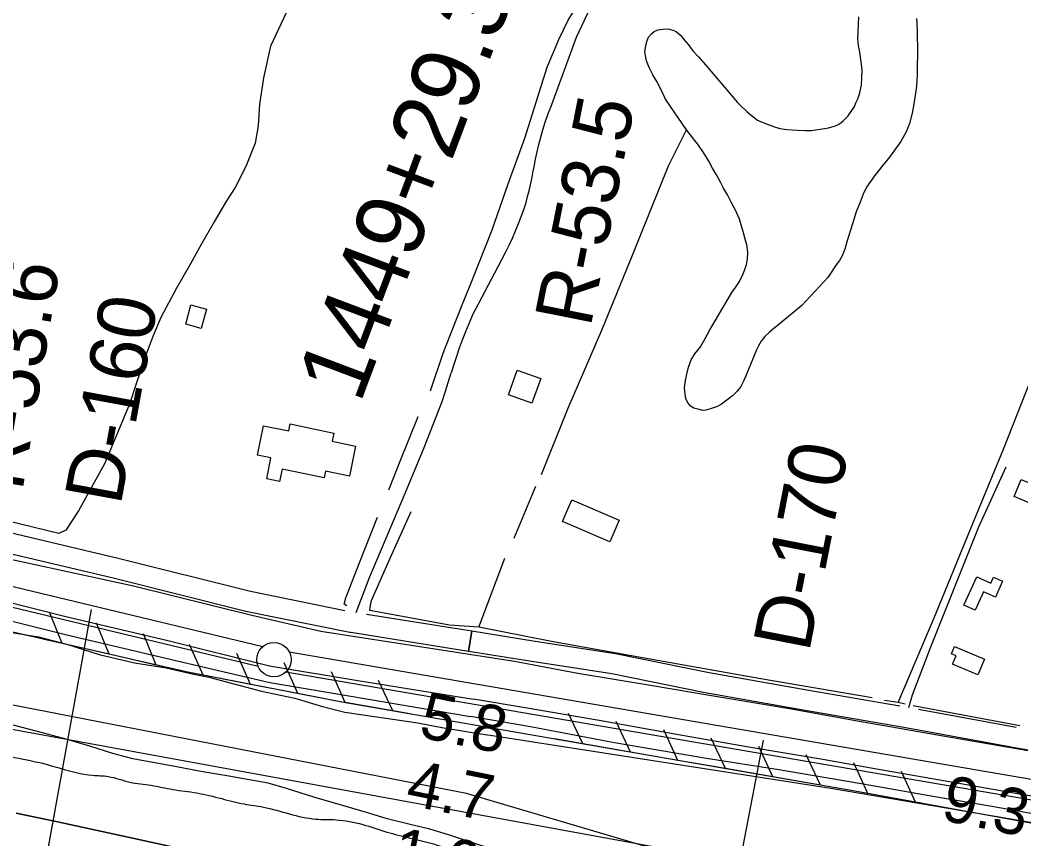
# Model space of a CAD drawing. Extents: x 3734862 to 3772949, y 391520 to 417239.
# Drawn here: x 3747464 to 3748915, y 406334 to 407522 of the extents above; entities that cross this region are included whole.
import ezdxf

# ---------------------------------------------------------------- set-up
doc = ezdxf.new("R2010")
doc.units = 0
for name, color, linetype in [('V-BLDG-OTLN', 7, 'Continuous'), ('V-FLOD-BASE', 7, 'Continuous'), ('V-LEVE-TOET', 7, 'Continuous'), ('V-RIVR-EDGE', 7, 'Continuous'), ('V-RIVR-RANG', 7, 'Continuous'), ('V-RIVR-RANG-IDEN', 7, 'Continuous'), ('V-ROAD-CNTR', 7, 'Continuous'), ('V-RRAP-FSHR', 7, 'Continuous'), ('V-SITE-VEGE', 7, 'Continuous'), ('V-SURV-IDEN', 7, 'Continuous'), ('V-SURV-LINE', 7, 'Continuous'), ('V-TOPO-DPTH', 7, 'Continuous'), ('V-TOPO-MINR', 7, 'Continuous'), ('V-TOPO-SHOR', 7, 'Continuous'), ('V-TOPO-WATR', 7, 'Continuous')]:
    doc.layers.add(name, color=color, linetype=linetype)

msp = doc.modelspace()

# ---------------------------------------------------------------- linework, layer by layer
at = {"layer": 'V-BLDG-OTLN'}
for points in [[(3747704.3, 407081), (3747711.7, 407108.9), (3747734.4, 407102.8), (3747726.9, 407074.7)], [(3748172.6, 406978.2), (3748185.4, 407014.3), (3748219.6, 407002.2), (3748206.8, 406966.1)], [(3747942.1, 406860.3), (3747907.2, 406867.5), (3747905.2, 406858), (3747844.2, 406870.6), (3747840.5, 406852.7), (3747821.8, 406856.6), (3747828, 406886.7), (3747808.4, 406890.7), (3747817.2, 406933.5), (3747854, 406925.9), (3747856.1, 406936), (3747919.3, 406922.9), (3747916.8, 406911), (3747950.9, 406903.9)], [(3748916.9, 406855.4), (3748956.1, 406839.1), (3748953.1, 406831.9), (3748957.4, 406830.1), (3748952.1, 406817.4), (3748944, 406820.8), (3748941.9, 406816), (3748906.6, 406830.7)], [(3748319.8, 406764.9), (3748251.2, 406794.7), (3748264.8, 406826.1), (3748333.5, 406796.3)], [(3748833.7, 406673), (3748852.3, 406714.4), (3748873, 406705.1), (3748876.8, 406713.6), (3748889.8, 406707.8), (3748879.4, 406684.6), (3748862.3, 406692.3), (3748850.2, 406665.6)], [(3748854.1, 406571.9), (3748817.1, 406587.3), (3748822.3, 406599.7), (3748815.8, 406602.4), (3748820.2, 406612.9), (3748863.7, 406594.8)]]:
    msp.add_lwpolyline(points, close=True, dxfattribs=at)
at = {"layer": 'V-FLOD-BASE'}
msp.add_line((3747951.4, 406564.2), (3748121.9, 406536.8), dxfattribs=at)
for points in [[(3747382.1, 406693.9), (3747528.3, 406657.1), (3747678.2, 406621.7), (3747825.9, 406585.1), (3747951.4, 406564.2)], [(3749007.9, 406383.2), (3748914.4, 406398.7), (3748829.2, 406413.7), (3748709.7, 406434.4), (3748629, 406448.9), (3748518.8, 406467.6), (3748419.5, 406484.9), (3748304.3, 406505.9), (3748200, 406523.7), (3748121.9, 406536.8)]]:
    msp.add_lwpolyline(points, dxfattribs=at)
at = {"layer": 'V-LEVE-TOET'}
for points in [[(3748118.9, 406600.9), (3747900.2, 406634.8), (3747800.2, 406658.3), (3747628.3, 406700.7), (3747382.5, 406753.7), (3747177.3, 406807), (3746912.6, 406872.9), (3746678.1, 406926.9), (3746452.8, 406981.3), (3746252.7, 407027.4), (3746067, 407073.4), (3745981.8, 407098), (3745767.5, 407172.9), (3745582.4, 407236.4), (3745417.2, 407293.6), (3745233.6, 407358.6), (3745015.7, 407439.2), (3744820.8, 407508.9), (3744616.2, 407582.8), (3744529.6, 407612), (3744474.1, 407623.5), (3744215.9, 407644.2), (3744095.8, 407661.7)], [(3747317, 406683.5), (3747529.9, 406630.6), (3747683.9, 406594), (3747826.5, 406561), (3747915.3, 406545.7), (3748117.4, 406511.4)], [(3749664.8, 406309.7), (3749566.1, 406333.1), (3749452.5, 406357.8), (3749328.4, 406383), (3749209.2, 406405.9), (3749060.9, 406436.4), (3748941.3, 406459.1), (3748814.6, 406480.8), (3748679.1, 406504.5), (3748580.4, 406522.7), (3748467.3, 406541.5), (3748379.1, 406556.3), (3748273.2, 406573.8), (3748181.3, 406591.1), (3748118.9, 406600.9)], [(3748974.4, 406363.1), (3748874.5, 406381), (3748791.8, 406395.1), (3748687.7, 406413.4), (3748565, 406434.2), (3748460.1, 406450.6), (3748326.6, 406473.4), (3748204.7, 406496.5), (3748117.4, 406511.4)]]:
    msp.add_lwpolyline(points, dxfattribs=at)
at = {"layer": 'V-RIVR-EDGE'}
msp.add_spline([(3746931.7, 406550.4), (3746966.5, 406541.2), (3747000.3, 406533.5), (3747028.4, 406531.1), (3747049.2, 406530.6), (3747079.9, 406527.4), (3747121, 406521.9), (3747141.4, 406516.4), (3747167.6, 406506.4), (3747191.1, 406503.1), (3747219.1, 406497.2), (3747265.7, 406490.3), (3747293.2, 406486.2), (3747333.4, 406477.9), (3747365.5, 406463.8), (3747391.7, 406462), (3747413.4, 406460.5), (3747443.7, 406454.6), (3747492.5, 406444.5), (3747522.3, 406436.3), (3747568.9, 406426.3), (3747592.4, 406424.4), (3747623.1, 406416.2), (3747654.3, 406411.6), (3747685.5, 406405.6), (3747720.3, 406400.6), (3747756.5, 406392.3), (3747789, 406384.6), (3747817, 406380), (3747892.9, 406362.6), (3747922.3, 406361.6), (3747961.2, 406354.7), (3747996.4, 406343.8), (3748029.4, 406335.1), (3748075.1, 406323.3), (3748106.7, 406312.8), (3748130.6, 406304.1), (3748172.6, 406292.3), (3748240.4, 406277.2), (3748299.6, 406266.6), (3748356.6, 406256.6), (3748411.7, 406249.2), (3748447.9, 406247.7), (3748494.5, 406240.8), (3748519.8, 406230.8), (3748547.3, 406222.6), (3748571.3, 406220.8), (3748597.5, 406211.6), (3748627.8, 406208), (3748668.4, 406202), (3748718.6, 406189.6), (3748775.5, 406175.9), (3748839.3, 406164), (3748879, 406152.2), (3748973.5, 406125.3), (3749053.4, 406102.9), (3749137.9, 406082.8), (3749198.9, 406068.6), (3749236, 406058.6), (3749302, 406039.4), (3749349, 406026.2), (3749388.7, 406021.1), (3749433.5, 406017.9), (3749464.3, 406022.8), (3749481.9, 406024.1), (3749498.6, 406024), (3749517.6, 406018.6), (3749535.7, 406007.7), (3749563.6, 405977.8), (3749586.1, 405945.1), (3749596, 405927.5), (3749604.2, 405914.3), (3749617.2, 405907.1), (3749630.4, 405903.9), (3749645.3, 405906.1), (3749665.6, 405909.2), (3749678.7, 405908.7), (3749695, 405905.5), (3749706.3, 405898.7), (3749720.7, 405886.5), (3749732.5, 405871.5), (3749738.7, 405854.8), (3749753.2, 405846.2), (3749774, 405842), (3749792.1, 405842), (3749813.3, 405838.8), (3749847.7, 405834.2), (3749885.6, 405825.5), (3749900.1, 405826.4), (3749915.5, 405827.2), (3749934.5, 405825.8), (3749947.6, 405819), (3749970.6, 405799), (3749987.3, 405784.1), (3750009.8, 405773.6), (3750059.5, 405759.9), (3750107, 405745.8), (3750154, 405729.4), (3750199.6, 405709), (3750231.7, 405693), (3750274.6, 405679.8), (3750310.7, 405673), (3750392.1, 405645.6), (3750475.2, 405615.1), (3750529.8, 405598.7), (3750581.4, 405585), (3750627, 405575.9), (3750680.8, 405565.3), (3750753.5, 405551.1), (3750814.6, 405541.5), (3750862, 405533.2), (3750908.6, 405520.5), (3750940.2, 405509.1), (3751006.2, 405492.6), (3751057.7, 405483), (3751104.2, 405473.9), (3751120.9, 405467.5), (3751139, 405460.2), (3751152.1, 405459.7), (3751173.4, 405464.2), (3751184.7, 405472.8), (3751191.5, 405488.6), (3751201.5, 405494.9), (3751211.4, 405495.3), (3751247.6, 405482.1), (3751275.2, 405477.5), (3751308.6, 405471.5), (3751332.1, 405471), (3751351.6, 405477.8), (3751362.9, 405490.8), (3751371.6, 405512.1), (3751377.4, 405519.3), (3751384.7, 405520.2), (3751391.5, 405520.2), (3751395.5, 405510.7), (3751412.9, 405429.2), (3751420.1, 405404.8), (3751435.9, 405384.9), (3751452.2, 405375.8), (3751476.1, 405370.3), (3751504.6, 405369.3), (3751526.7, 405372), (3751559.3, 405380), (3751596, 405393.5), (3751605.9, 405397.1), (3751625.8, 405394.3), (3751637.1, 405390.7), (3751648.4, 405390.7), (3751658.8, 405393.4), (3751667.4, 405398.8), (3751681.5, 405412.7), (3751695.1, 405426.3), (3751707.7, 405426.7), (3751725.8, 405423.9), (3751730.8, 405416.7), (3751734.3, 405395.9), (3751740.2, 405377.3), (3751752.8, 405362.8), (3751765.9, 405348.8), (3751785.7, 405336.1), (3751805.2, 405331), (3751839.5, 405323.3), (3751857.6, 405320.1), (3751873, 405313.2), (3751892.4, 405299.2), (3751914, 405291.4), (3751951.1, 405285), (3751975.1, 405278.2), (3752049.2, 405261.3), (3752098, 405248), (3752154.5, 405233.4), (3752211, 405224.2), (3752273.8, 405213.7), (3752378.2, 405197.1), (3752467.7, 405177), (3752559, 405159.6), (3752595.6, 405150.9), (3752628.1, 405143.2), (3752650.2, 405140.4), (3752661.6, 405143.1), (3752673.3, 405152.1), (3752681, 405155.7), (3752696.4, 405157.5), (3752729.4, 405147.9), (3752742, 405142), (3752754.7, 405138.8), (3752779.5, 405135.1), (3752815.3, 405129.6), (3752862.3, 405123.6), (3752908.4, 405120.8), (3752951.3, 405119.8), (3753012.8, 405109.2), (3753057.5, 405101.9), (3753115.4, 405090.4), (3753167.4, 405077.2), (3753182.3, 405070.4), (3753206.7, 405060.4), (3753226.5, 405055.3), (3753255.5, 405048.9), (3753304.7, 405032.5), (3753353.5, 405017), (3753421.7, 404999.2), (3753465.1, 404991.4), (3753523, 404980), (3753594.8, 404964.9), (3753636.4, 404955.3), (3753690.2, 404945.7), (3753739.5, 404941.9), (3753767.9, 404943.2), (3753785.1, 404940), (3753815.8, 404930.9), (3753841.6, 404926.3), (3753859.2, 404927.2), (3753877.8, 404929.4), (3753891.8, 404929.8), (3753901.7, 404928.4), (3753904, 404921.6), (3753905.3, 404911.7), (3753917, 404899), (3753933.3, 404892.6), (3753947.3, 404890.3), (3753960.4, 404891.6), (3753976.3, 404893.9), (3754002, 404893.8), (3754049.5, 404885.1), (3754089.7, 404876.9), (3754120.5, 404875.9), (3754150.7, 404870.8), (3754176.5, 404864), (3754209.9, 404855.3), (3754242.5, 404851.6), (3754266.9, 404853.4), (3754292.2, 404851.5), (3754310.7, 404845.6), (3754338.7, 404831.9), (3754383.5, 404817.8), (3754438.6, 404804.1), (3754489.7, 404795.4), (3754530.8, 404792.6), (3754550.3, 404790.7), (3754575.1, 404771.2), (3754599, 404761.2), (3754636.1, 404749.4), (3754674.5, 404741.6), (3754712.4, 404736.1), (3754756.7, 404727.8), (3754793.4, 404725.5), (3754829.1, 404728.1), (3754852.1, 404731.2), (3754868.4, 404730.7), (3754889.7, 404724.3), (3754915.9, 404721.1), (3754948.9, 404716.9), (3755000.4, 404712.3), (3755032.1, 404707.7), (3755059.6, 404695.9), (3755083.6, 404691.7), (3755098, 404686.7), (3755130.1, 404676.7), (3755182, 404656.7), (3755242.1, 404641.1), (3755310.8, 404628.3), (3755363.2, 404610.6), (3755405.7, 404594.6), (3755426, 404590), (3755447.7, 404589.5), (3755470.3, 404588.6), (3755506.5, 404580.8), (3755557.5, 404557.6), (3755580.6, 404548.1), (3755586.9, 404548.1), (3755593.7, 404550.7), (3755601.4, 404550.3), (3755602.7, 404543), (3755611.3, 404537.1), (3755640.2, 404524), (3755702.1, 404495.3)], degree=3, dxfattribs=at)
at = {"layer": 'V-RIVR-RANG'}
for p, q in [((3747567.2, 406666.6), (3747406.8, 405781)), ((3748542.4, 406476.9), (3748371.8, 405593.2))]:
    msp.add_line(p, q, dxfattribs=at)
at = {"layer": 'V-ROAD-CNTR'}
for points in [[(3748120.2, 407092.8), (3748157.9, 407164.4), (3748163.3, 407174.6), (3748168.6, 407184.9), (3748173.6, 407195.4), (3748178.4, 407205.9), (3748183, 407216.5), (3748187.4, 407227.2), (3748191.6, 407238), (3748195.5, 407248.9), (3748198.2, 407257.4), (3748200.6, 407266), (3748202.8, 407274.5), (3748204.9, 407283.2), (3748206.7, 407291.9), (3748208.3, 407300.6), (3748209.8, 407309.4), (3748211.8, 407320.2), (3748214.2, 407331), (3748216.8, 407341.7), (3748219.6, 407352.3), (3748222.8, 407362.9), (3748226.2, 407374), (3748230.1, 407385), (3748234.2, 407396), (3748271.6, 407497.5), (3748299.3, 407556.4)], [(3748120.2, 407092.8), (3748115.2, 407081.2), (3748110.3, 407069.6), (3748105.7, 407057.8), (3748101.4, 407046), (3748097.2, 407034.1), (3748093.3, 407022.1), (3748089.6, 407010)], [(3748076.4, 406968.8), (3748081, 406982.4), (3748085.4, 406996.2), (3748089.6, 407010)], [(3746610.8, 406979), (3746829.7, 406926.2), (3746968.3, 406894.3), (3747166.9, 406845.1), (3747349.5, 406802.1), (3747606.1, 406741.4), (3747798.3, 406693.3), (3747935.4, 406665.5)], [(3747951.6, 406662.4), (3747970.8, 406713.3), (3748023.4, 406836.7), (3748050.3, 406901.9), (3748076.4, 406968.8)], [(3748753.7, 406524.6), (3748759.2, 406542.8), (3748785.6, 406612.8), (3748855.5, 406786.5), (3748895.1, 406873.7)], [(3747966.7, 406660), (3748119.7, 406635.6), (3748114.9, 406605.9), (3747943.8, 406633.3), (3747942.7, 406633.5), (3747791.7, 406664.1), (3747599.1, 406712.2), (3747342.6, 406772.9)], [(3749034.5, 406444.6), (3748913.1, 406465), (3748746.7, 406495.4), (3748600.5, 406520.6), (3748458.3, 406545.9), (3748322.6, 406573.2), (3748206.8, 406591.3), (3748114.9, 406605.9), (3748119.7, 406635.6), (3748211.5, 406620.9), (3748327.9, 406602.8), (3748463.9, 406575.4), (3748605.7, 406550.2), (3748740.7, 406526.9)], [(3748767.8, 406522), (3748909.4, 406496.2)]]:
    msp.add_lwpolyline(points, dxfattribs=at)
at = {"layer": 'V-RRAP-FSHR'}
for p, q in [((3747524.9, 406617.5), (3747506.5, 406662.7)), ((3747593.1, 406601.8), (3747574.7, 406647.1)), ((3747661.3, 406586.2), (3747643, 406631.4)), ((3747729.7, 406571.4), (3747709.8, 406616)), ((3747798.5, 406558.1), (3747778.6, 406602.7)), ((3747867.2, 406544.9), (3747847.3, 406589.4)), ((3747935.9, 406531.6), (3747916, 406576.2)), ((3748004.9, 406519.7), (3747984.2, 406563.9)), ((3748280.8, 406471.7), (3748260, 406515.9)), ((3748349.7, 406459.7), (3748329, 406504)), ((3748418.7, 406447.8), (3748398, 406492)), ((3748487.7, 406435.8), (3748466.9, 406480)), ((3748556.6, 406423.8), (3748535.9, 406468)), ((3748625.6, 406411.8), (3748604.9, 406456)), ((3748694.5, 406399.6), (3748674.1, 406444)), ((3748763.4, 406387.1), (3748743, 406431.5))]:
    msp.add_line(p, q, dxfattribs=at)
for points in [[(3742367.7, 407964), (3744035.9, 407366.8), (3745769.8, 406946.2), (3746228.8, 406810.1), (3747274.2, 406525.6), (3748829.6, 406241.1), (3749734.8, 405944.3), (3750537.9, 405672.1), (3750818.4, 405622.6)], [(3751133.6, 405900.4), (3750863.9, 405955.4), (3750093.8, 406117.3), (3749362.1, 406278.4), (3748667.2, 406404.6), (3747931, 406532.5), (3747704.8, 406576.2), (3747313.1, 406666)], [(3747524.9, 406617.5), (3747497.1, 406623.8)], [(3747593.1, 406601.8), (3747524.9, 406617.5)], [(3747661.3, 406586.2), (3747593.1, 406601.8)], [(3747729.7, 406571.4), (3747704.8, 406576.2), (3747661.3, 406586.2)], [(3747798.5, 406558.1), (3747729.7, 406571.4)], [(3747867.2, 406544.9), (3747798.5, 406558.1)], [(3747935.9, 406531.7), (3747931, 406532.5), (3747867.2, 406544.9)], [(3748004.9, 406519.7), (3747935.9, 406531.7)], [(3748029.4, 406515.4), (3748004.9, 406519.7)], [(3748280.8, 406471.7), (3748239.7, 406478.9)], [(3748349.7, 406459.7), (3748280.8, 406471.7)], [(3748418.7, 406447.8), (3748349.7, 406459.7)], [(3748487.7, 406435.8), (3748418.7, 406447.8)], [(3748556.6, 406423.8), (3748487.7, 406435.8)], [(3748625.6, 406411.8), (3748556.6, 406423.8)], [(3748694.5, 406399.6), (3748667.2, 406404.6), (3748625.6, 406411.8)], [(3748763.4, 406387.1), (3748694.5, 406399.6)], [(3748772.2, 406385.5), (3748763.4, 406387.1)]]:
    msp.add_lwpolyline(points, dxfattribs=at)
at = {"layer": 'V-SITE-VEGE'}
for points in [[(3747849.9, 407532.6), (3747827.5, 407484.5), (3747817.2, 407438.6), (3747811.4, 407400.2), (3747809.4, 407368.9), (3747804.9, 407343.6), (3747791.7, 407309.6), (3747775.9, 407279.4), (3747763.3, 407259.7), (3747745.6, 407229.5), (3747726.7, 407196.4), (3747711.3, 407168.3), (3747690.8, 407133.1), (3747668.4, 407090.4), (3747656.4, 407062.9), (3747643.4, 407028), (3747622.5, 406964.9), (3747586.5, 406878.1), (3747548.7, 406810.2), (3747530.4, 406782.1), (3747520.1, 406777.1), (3747446.4, 406795)], [(3747442.5, 406634.6), (3747490.7, 406627.1), (3747533, 406616), (3747578.5, 406601.7), (3747629.8, 406589.3), (3747675.8, 406582), (3747713.8, 406573.3), (3747737.9, 406568.5), (3747814.4, 406548.4), (3747862.6, 406538.1), (3747902.7, 406525.9), (3747935.1, 406518), (3748041.1, 406502.2), (3748076.2, 406495.5), (3748103.1, 406491.2), (3748128.2, 406486.9), (3748149.6, 406483.7), (3748640.4, 406407.4), (3749026.6, 406341.5)], [(3748965.7, 406160.4), (3748860.4, 406188.1), (3748602.1, 406239.1), (3748358.5, 406277), (3748171.7, 406313.6), (3748133.9, 406324), (3748085.7, 406339.5), (3748058.5, 406347.8), (3748030.2, 406354.8), (3747996.6, 406362.8), (3747969.9, 406371.3), (3747935, 406381.5), (3747890.1, 406394.2), (3747850.5, 406407), (3747824, 406414.5), (3747766.9, 406425.1), (3747726.2, 406431.6), (3747688.3, 406438.7), (3747627.4, 406449.9), (3747598.7, 406457.7), (3747565, 406468.2), (3747525.5, 406479.9), (3747487, 406490.3), (3747444.8, 406501.2)]]:
    msp.add_lwpolyline(points, dxfattribs=at)
at = {"layer": 'V-SURV-LINE'}
for points in [[(3746055.6, 407036.1), (3747816.3, 406613.3)], [(3747809.3, 406584.1), (3746048.6, 407007)], [(3747854.5, 406605.5), (3749097.9, 406392.2)], [(3749092.8, 406362.6), (3747849.4, 406575.9)]]:
    msp.add_lwpolyline(points, dxfattribs=at)
msp.add_circle((3747832.3, 406594), 25, dxfattribs=at)
at = {"layer": 'V-TOPO-DPTH'}
msp.add_lwpolyline([(3747458, 406371.4), (3747513.7, 406359.6), (3747569.3, 406347.6), (3747625, 406335.4), (3747680.5, 406323.1), (3748048.9, 406240.6), (3748063.9, 406237.2), (3748078.9, 406233.7), (3748093.9, 406230), (3748108.8, 406226.3), (3748246.2, 406191.7), (3748329.7, 406170.2), (3748413.1, 406148.2), (3748496.2, 406125.3), (3748579.2, 406101.9), (3748769.7, 406047.1), (3748794.5, 406039.9), (3748819.4, 406032.9), (3748844.3, 406025.9), (3748869.2, 406018.9), (3748933.6, 406001.1)], dxfattribs=at)
at = {"layer": 'V-TOPO-MINR'}
msp.add_lwpolyline([(3749654.3, 406229), (3749098.3, 406241.5), (3749065.1, 406222.8), (3749075.6, 406201.5), (3749123.5, 406180.1), (3749203.2, 406158.6), (3749681.6, 406067), (3749734.8, 406045.6), (3749740, 406019), (3749692.1, 405992.5), (3749644.2, 405998), (3748849.4, 406181.5), (3748111.9, 406399.9), (3747448.3, 406528.9)], dxfattribs=at)
at = {"layer": 'V-TOPO-SHOR'}
for p, q in [((3748181, 406770.1), (3748212.7, 406845.6)), ((3748129.7, 406640.9), (3748167.4, 406741.1)), ((3748914.8, 406497.8), (3748759.9, 406527))]:
    msp.add_line(p, q, dxfattribs=at)
for points in [[(3748738.3, 406531.9), (3748790.6, 406654.8), (3748843.4, 406783.3), (3748891, 406899.7), (3748959.2, 407071.4), (3749023.9, 407223), (3749094.7, 407381.2), (3749150.5, 407520.9), (3749223.7, 407695), (3749276.5, 407827.2), (3749340.8, 407983.4), (3749398.7, 408122.3), (3749462.6, 408273.6), (3749526.1, 408435.2), (3749593.8, 408596.4), (3749644.6, 408717.5), (3749718.1, 408901.8), (3749773.6, 409031.1), (3749793.9, 409080.7), (3749810.4, 409111.7)], [(3748059.4, 406984.1), (3748078, 407038.9), (3748104.5, 407106.3), (3748119.5, 407143.1), (3748149.1, 407217.6), (3748172.4, 407284.7), (3748196.3, 407350.9), (3748228.9, 407453.8), (3748245.9, 407493.8), (3748259.4, 407522), (3748268, 407535.9), (3748278.5, 407560.3), (3748303.4, 407609.7), (3748318.3, 407643), (3748330.7, 407677.1), (3748331.5, 407682), (3748324.2, 407686.9), (3748210.4, 407716.7), (3748175.6, 407724.5)], [(3748765.1, 407524.4), (3748766.1, 407507.5), (3748766.4, 407473.9), (3748766.1, 407453.7), (3748766, 407442.3), (3748765.1, 407426.5), (3748763.2, 407412.9), (3748761, 407400.7), (3748758.5, 407387.1), (3748754.8, 407371.9), (3748750.6, 407360.9), (3748742.3, 407346), (3748724.5, 407321.4), (3748716.5, 407312.1), (3748704.2, 407296.3), (3748692.6, 407279.9), (3748687.5, 407269.3), (3748683.1, 407258), (3748677.6, 407244.1), (3748672, 407226.7), (3748663.8, 407200.4), (3748661.1, 407189.6), (3748657.1, 407180.1), (3748653, 407173.1), (3748648.3, 407166.8), (3748636.1, 407148.5), (3748598.7, 407108.2), (3748571, 407085.3), (3748562.4, 407078.2), (3748557.8, 407074.6), (3748551.8, 407069.2), (3748545, 407062.8), (3748539.4, 407056.1)], [(3748666, 407383.3), (3748671.3, 407390.8), (3748674.8, 407397), (3748677.1, 407402.1), (3748680.1, 407408.7), (3748682.6, 407417.3), (3748685.2, 407427.9), (3748685.8, 407438.9), (3748686, 407448.9), (3748685.2, 407458.4), (3748683.7, 407468.2), (3748682.5, 407475.5), (3748680.9, 407485.3), (3748680, 407494.9), (3748680.1, 407505.3), (3748680.8, 407516.2), (3748681.3, 407526.8)], [(3748373.4, 407491), (3748376.1, 407497.2), (3748380.2, 407502.1), (3748384.1, 407505.5), (3748389.5, 407507.8), (3748397.2, 407509.2), (3748404.5, 407509.5), (3748411.3, 407507.7), (3748416.1, 407505.5), (3748423.2, 407499.3), (3748427.5, 407493.9), (3748434, 407486.1), (3748440.5, 407477.8), (3748448.5, 407468.9), (3748458.6, 407457.2), (3748497.3, 407411.6), (3748505.3, 407402.7), (3748510.2, 407397.9), (3748518.7, 407389.3), (3748525.5, 407383.5), (3748534.4, 407377), (3748540.9, 407373.9), (3748549.5, 407370.7), (3748558.9, 407367.3), (3748566.4, 407365), (3748577, 407363.2), (3748592.1, 407362.4), (3748603.8, 407361.7), (3748612.8, 407362), (3748621.8, 407363.3), (3748631.2, 407364.7), (3748637.1, 407365.9), (3748642.3, 407367.3), (3748647.3, 407368.9), (3748653, 407371.6), (3748658.7, 407375.9), (3748666, 407383.3)], [(3748539.4, 407056.1), (3748535.8, 407049.5), (3748532.6, 407043.7), (3748523.1, 407019.9), (3748518.7, 407009.5), (3748514, 406998.2), (3748510, 406990.3), (3748504.6, 406983.8), (3748497.9, 406977.1), (3748489.6, 406970.4), (3748481.8, 406965), (3748474.9, 406960.9), (3748466.2, 406957.8), (3748459.1, 406956.3), (3748455, 406955.8), (3748449.7, 406956.8), (3748441.6, 406959.1), (3748437.1, 406961.9), (3748432.4, 406967.5), (3748430.4, 406973), (3748429, 406979.1), (3748428.4, 406988.3), (3748429.8, 406999.1), (3748431.4, 407008.1), (3748434.1, 407018.5), (3748437.8, 407029), (3748443.4, 407037.7), (3748451.4, 407048.1), (3748458.2, 407059.9), (3748465, 407072.7), (3748491.7, 407117.7), (3748497.1, 407126.7), (3748502.2, 407133.9), (3748508.3, 407143), (3748513.1, 407153.1), (3748515.9, 407160), (3748518.2, 407167.5), (3748519.6, 407175.2), (3748520.1, 407185.2), (3748518.6, 407195.8), (3748516.3, 407204.1), (3748513.9, 407213.5), (3748511.4, 407221.8), (3748507.9, 407233.1), (3748502.9, 407245.5), (3748497, 407256), (3748490.5, 407268.6), (3748484.6, 407278.2), (3748480.3, 407286.9), (3748474.9, 407297.6), (3748469, 407307.3), (3748463.4, 407317.5), (3748455.9, 407329.9), (3748448.6, 407340.6), (3748431.1, 407362.7), (3748400.5, 407407.2), (3748393.3, 407422.9), (3748388.1, 407432.9), (3748382.2, 407442.9), (3748377.3, 407452.3), (3748373.8, 407461.4), (3748371.9, 407467.8), (3748370.5, 407476.1), (3748371.5, 407482.2), (3748373.4, 407491)], [(3748220.6, 406862.6), (3748258.8, 406958), (3748308.4, 407072), (3748353, 407181.1), (3748405.1, 407310.9), (3748431.1, 407362.7)], [(3747999.1, 406840.3), (3748015.7, 406882.2), (3748041.6, 406946.9)], [(3748129.7, 406640.9), (3748087.2, 406644.2), (3747971.6, 406665.5), (3747971.8, 406670.2), (3747973.9, 406679.6), (3747999.2, 406737.1), (3748031.7, 406809)], [(3747938.1, 406671.9), (3747934.3, 406674.6), (3747936.8, 406683.8), (3747956.1, 406733.7), (3747982.5, 406800.8)], [(3748700.5, 406538.4), (3748538.9, 406566.1), (3748367.5, 406596.8), (3748235.1, 406620.2), (3748129.7, 406640.9)], [(3748748.6, 406529.5), (3748738.3, 406531.9), (3748718.3, 406534.9)]]:
    msp.add_lwpolyline(points, dxfattribs=at)
at = {"layer": 'V-TOPO-WATR'}
msp.add_lwpolyline([(3748933.6, 406001.1), (3748869.2, 406018.9), (3748844.3, 406025.9), (3748819.4, 406032.9), (3748794.5, 406039.9), (3748769.7, 406047.1), (3748579.2, 406101.9), (3748496.2, 406125.3), (3748413.1, 406148.2), (3748329.7, 406170.2), (3748246.2, 406191.7), (3748108.8, 406226.3), (3748093.9, 406230), (3748078.9, 406233.7), (3748063.9, 406237.2), (3748048.9, 406240.6), (3747680.5, 406323.1), (3747625, 406335.4), (3747569.3, 406347.6), (3747513.7, 406359.6), (3747458, 406371.4)], dxfattribs=at)

# ---------------------------------------------------------------- texts
at = {"layer": 'V-RIVR-RANG'}
for s, rotation, p in [('5.8', 348.6483, (3748040.9, 406481.9)), ('4.7', 348.6483, (3748021.5, 406383.8)), ('9.3', 348.4283, (3748798.6, 406361.8)), ('1.6', 348.6483, (3748000.2, 406286.1))]:
    msp.add_text(s, height=67, rotation=rotation, dxfattribs=at).set_placement(p)
at = {"layer": 'V-RIVR-RANG-IDEN'}
for s, rotation, p in [('R-53.5', 78.7753, (3748291.7, 407074.8)), ('R-53.6', 80.5112, (3747467.1, 406837.2)), ('D-160', 79.5933, (3747609.7, 406816.3)), ('D-170', 78.9283, (3748608.9, 406603.1))]:
    msp.add_text(s, height=83, rotation=rotation, dxfattribs=at).set_placement(p)
at = {"layer": 'V-SURV-IDEN'}
msp.add_text('1449+29.3', height=100, rotation=69.3707, dxfattribs=at).set_placement((3747957.2, 406964))

doc.saveas('drawing.dxf')
